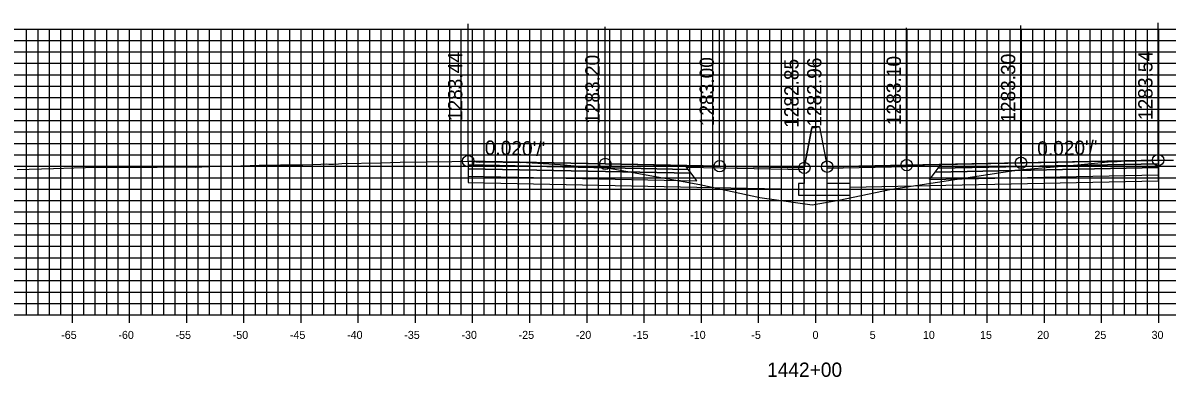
# Model space of a CAD drawing. Extents: x 674939 to 678919, y 750652 to 765176.
# Drawn here: x 678679.2 to 678779.3, y 759037.1 to 759068.1 of the extents above; entities that cross this region are included whole.
import ezdxf

# ---------------------------------------------------------------- set-up
doc = ezdxf.new("R2010")
doc.units = 0
for name, color, linetype in [('R_Alt Surface', 7, 'Continuous'), ('R_Axis', 7, 'Continuous'), ('R_Axis Annot', 7, 'Continuous'), ('R_Exist Surface', 7, 'Continuous'), ('R_Fin Surface', 7, 'Continuous'), ('R_Grid', 7, 'Continuous'), ('R_No Plot', 7, 'Continuous'), ('R_Proposed Road', 7, 'Continuous'), ('R_Xsect Elev', 7, 'Continuous'), ('R_Xsect Slope', 7, 'Continuous')]:
    doc.layers.add(name, color=color, linetype=linetype)

msp = doc.modelspace()

# ---------------------------------------------------------------- linework, layer by layer
for points in [[(678748.2, 759058.9), (678747.53, 759055.4)], [(678748.86, 759059.01), (678748.86, 759059.01), (678748.2, 759059.01), (678748.2, 759058.9)], [(678748.86, 759059.01), (678749.53, 759055.51)]]:
    msp.add_lwpolyline(points)
at = {"layer": 'R_Alt Surface'}
for points in [[(678718.13, 759055.66), (678718.13, 759055.33), (678737.63, 759054.94), (678737.38, 759055.27)], [(678718.13, 759055.33), (678718.13, 759054.67), (678738.13, 759054.27), (678737.63, 759054.94)], [(678778.48, 759055.43), (678778.48, 759054.77), (678758.48, 759054.37), (678758.98, 759055.04)], [(678778.48, 759055.76), (678778.48, 759055.43), (678758.98, 759055.04), (678759.23, 759055.37)]]:
    msp.add_lwpolyline(points, close=True, dxfattribs=at)
for points in [[(678718.13, 759054.67), (678718.13, 759054.13), (678738.13, 759053.73), (678747.03, 759053.55)], [(678778.48, 759054.77), (678778.48, 759054.23), (678758.48, 759053.83), (678751.53, 759053.69)]]:
    msp.add_lwpolyline(points, dxfattribs=at)
at = {"layer": 'R_Axis'}
for p, q in [((678683.53, 759041.85), (678683.53, 759043.25)), ((678688.53, 759041.85), (678688.53, 759043.25)), ((678693.53, 759041.85), (678693.53, 759043.25)), ((678698.53, 759041.85), (678698.53, 759043.25)), ((678703.53, 759041.85), (678703.53, 759043.25)), ((678708.53, 759041.85), (678708.53, 759043.25)), ((678713.53, 759041.85), (678713.53, 759043.25)), ((678718.53, 759041.85), (678718.53, 759043.25)), ((678723.53, 759041.85), (678723.53, 759043.25)), ((678728.53, 759041.85), (678728.53, 759043.25)), ((678733.53, 759041.85), (678733.53, 759043.25)), ((678738.53, 759041.85), (678738.53, 759043.25)), ((678743.53, 759041.85), (678743.53, 759043.25)), ((678748.53, 759041.85), (678748.53, 759043.25)), ((678753.53, 759041.85), (678753.53, 759043.25)), ((678758.53, 759041.85), (678758.53, 759043.25)), ((678763.53, 759041.85), (678763.53, 759043.25)), ((678768.53, 759041.85), (678768.53, 759043.25)), ((678773.53, 759041.85), (678773.53, 759043.25)), ((678778.53, 759041.85), (678778.53, 759043.25)), ((678598.53, 759042.55), (678898.53, 759042.55))]:
    msp.add_line(p, q, dxfattribs=at)
at = {"layer": 'R_Exist Surface'}
msp.add_lwpolyline([(678678.71, 759055.25), (678681.89, 759055.35), (678683.67, 759055.41), (678684.69, 759055.43), (678685.47, 759055.46), (678685.55, 759055.46), (678690.95, 759055.48), (678693.32, 759055.49), (678694.32, 759055.48), (678694.5, 759055.49), (678694.84, 759055.5), (678695.22, 759055.52), (678695.55, 759055.53), (678698.25, 759055.59), (678699.87, 759055.63), (678701.72, 759055.67), (678703, 759055.67), (678703.69, 759055.68), (678705.26, 759055.73), (678705.72, 759055.75), (678705.95, 759055.74), (678706.37, 759055.72), (678706.8, 759055.77), (678707.09, 759055.78), (678710.51, 759055.86), (678712.18, 759055.91), (678716.72, 759055.97), (678718.09, 759055.99), (678718.13, 759055.99), (678718.3, 759055.99), (678718.38, 759055.99), (678718.55, 759055.97), (678719.12, 759055.92), (678719.97, 759055.93), (678720.49, 759055.93), (678721.2, 759055.91), (678721.49, 759055.91), (678722, 759055.9), (678722.7, 759055.89), (678722.75, 759055.91), (678726.18, 759055.7), (678727.72, 759055.57), (678730.16, 759055.45), (678738.4, 759053.96), (678743.63, 759052.83), (678748.21, 759052.16), (678750.54, 759052.57), (678755.16, 759053.54), (678766.25, 759055.24), (678769.74, 759055.54), (678771.73, 759055.71), (678774.07, 759055.94), (678774.11, 759055.93), (678774.88, 759055.97), (678775.63, 759056.01), (678775.74, 759056.02), (678775.95, 759056.01), (678776.52, 759056.03), (678777.05, 759056.04), (678777.52, 759056.05), (678777.94, 759056.05), (678778.15, 759056.08), (678778.4, 759056.09), (678778.48, 759056.09), (678778.61, 759056.09), (678779.83, 759056.07)], dxfattribs=at)
at = {"layer": 'R_Fin Surface'}
for points in [[(678718.13, 759055.99), (678730.13, 759055.75), (678737.13, 759055.61), (678740.13, 759055.55), (678747.53, 759055.4), (678748.2, 759058.9), (678748.86, 759059.01), (678749.53, 759055.51), (678756.48, 759055.65), (678759.48, 759055.71), (678766.48, 759055.85), (678778.48, 759056.09)], [(678747.53, 759055.4), (678740.13, 759055.55), (678730.13, 759055.75), (678718.13, 759055.99)], [(678778.48, 759056.09), (678766.48, 759055.85), (678756.48, 759055.65), (678749.53, 759055.51)]]:
    msp.add_lwpolyline(points, dxfattribs=at)
for points in [[(678718.13, 759055.99), (678718.13, 759055.66), (678737.38, 759055.27), (678737.13, 759055.61)], [(678737.13, 759055.61), (678747.53, 759055.4), (678747.54, 759055.24), (678737.25, 759055.45)], [(678759.36, 759055.55), (678749.53, 759055.35), (678749.53, 759055.51), (678759.48, 759055.71)], [(678778.48, 759056.09), (678778.48, 759055.76), (678759.23, 759055.37), (678759.48, 759055.71)]]:
    msp.add_lwpolyline(points, close=True, dxfattribs=at)
at = {"layer": 'R_Grid'}
for p, q in [((678598.53, 759067.55), (678898.53, 759067.55)), ((678679.53, 759042.55), (678679.53, 759067.55)), ((678680.53, 759042.55), (678680.53, 759067.55)), ((678681.53, 759042.55), (678681.53, 759067.55)), ((678682.53, 759042.55), (678682.53, 759067.55)), ((678683.53, 759042.55), (678683.53, 759067.55)), ((678684.53, 759042.55), (678684.53, 759067.55)), ((678685.53, 759042.55), (678685.53, 759067.55)), ((678686.53, 759042.55), (678686.53, 759067.55)), ((678687.53, 759042.55), (678687.53, 759067.55)), ((678688.53, 759042.55), (678688.53, 759067.55)), ((678689.53, 759042.55), (678689.53, 759067.55)), ((678690.53, 759042.55), (678690.53, 759067.55)), ((678691.53, 759042.55), (678691.53, 759067.55)), ((678692.53, 759042.55), (678692.53, 759067.55)), ((678693.53, 759042.55), (678693.53, 759067.55)), ((678694.53, 759042.55), (678694.53, 759067.55)), ((678695.53, 759042.55), (678695.53, 759067.55)), ((678696.53, 759042.55), (678696.53, 759067.55)), ((678697.53, 759042.55), (678697.53, 759067.55)), ((678698.53, 759042.55), (678698.53, 759067.55)), ((678699.53, 759042.55), (678699.53, 759067.55)), ((678700.53, 759042.55), (678700.53, 759067.55)), ((678701.53, 759042.55), (678701.53, 759067.55)), ((678702.53, 759042.55), (678702.53, 759067.55)), ((678703.53, 759042.55), (678703.53, 759067.55)), ((678704.53, 759042.55), (678704.53, 759067.55)), ((678705.53, 759042.55), (678705.53, 759067.55)), ((678706.53, 759042.55), (678706.53, 759067.55)), ((678707.53, 759042.55), (678707.53, 759067.55)), ((678708.53, 759042.55), (678708.53, 759067.55)), ((678709.53, 759042.55), (678709.53, 759067.55)), ((678710.53, 759042.55), (678710.53, 759067.55)), ((678711.53, 759042.55), (678711.53, 759067.55)), ((678712.53, 759042.55), (678712.53, 759067.55)), ((678713.53, 759042.55), (678713.53, 759067.55)), ((678714.53, 759042.55), (678714.53, 759067.55)), ((678715.53, 759042.55), (678715.53, 759067.55)), ((678716.53, 759042.55), (678716.53, 759067.55)), ((678717.53, 759042.55), (678717.53, 759067.55)), ((678718.53, 759042.55), (678718.53, 759067.55)), ((678719.53, 759042.55), (678719.53, 759067.55)), ((678720.53, 759042.55), (678720.53, 759067.55)), ((678721.53, 759042.55), (678721.53, 759067.55)), ((678722.53, 759042.55), (678722.53, 759067.55)), ((678723.53, 759042.55), (678723.53, 759067.55)), ((678724.53, 759042.55), (678724.53, 759067.55)), ((678725.53, 759042.55), (678725.53, 759067.55)), ((678726.53, 759042.55), (678726.53, 759067.55)), ((678727.53, 759042.55), (678727.53, 759067.55)), ((678728.53, 759042.55), (678728.53, 759067.55)), ((678729.53, 759042.55), (678729.53, 759067.55)), ((678730.53, 759042.55), (678730.53, 759067.55)), ((678731.53, 759042.55), (678731.53, 759067.55)), ((678732.53, 759042.55), (678732.53, 759067.55)), ((678733.53, 759042.55), (678733.53, 759067.55)), ((678734.53, 759042.55), (678734.53, 759067.55)), ((678735.53, 759042.55), (678735.53, 759067.55)), ((678736.53, 759042.55), (678736.53, 759067.55)), ((678737.53, 759042.55), (678737.53, 759067.55)), ((678738.53, 759042.55), (678738.53, 759067.55)), ((678739.53, 759042.55), (678739.53, 759067.55)), ((678740.53, 759042.55), (678740.53, 759067.55)), ((678741.53, 759042.55), (678741.53, 759067.55)), ((678742.53, 759042.55), (678742.53, 759067.55)), ((678743.53, 759042.55), (678743.53, 759067.55)), ((678744.53, 759042.55), (678744.53, 759067.55)), ((678745.53, 759042.55), (678745.53, 759067.55)), ((678746.53, 759042.55), (678746.53, 759067.55)), ((678747.53, 759042.55), (678747.53, 759067.55)), ((678748.53, 759042.55), (678748.53, 759067.55)), ((678749.53, 759042.55), (678749.53, 759067.55)), ((678750.53, 759042.55), (678750.53, 759067.55)), ((678751.53, 759042.55), (678751.53, 759067.55)), ((678752.53, 759042.55), (678752.53, 759067.55)), ((678753.53, 759042.55), (678753.53, 759067.55)), ((678754.53, 759042.55), (678754.53, 759067.55)), ((678755.53, 759042.55), (678755.53, 759067.55)), ((678756.53, 759042.55), (678756.53, 759067.55)), ((678757.53, 759042.55), (678757.53, 759067.55)), ((678758.53, 759042.55), (678758.53, 759067.55)), ((678759.53, 759042.55), (678759.53, 759067.55)), ((678760.53, 759042.55), (678760.53, 759067.55)), ((678761.53, 759042.55), (678761.53, 759067.55)), ((678762.53, 759042.55), (678762.53, 759067.55)), ((678763.53, 759042.55), (678763.53, 759067.55)), ((678764.53, 759042.55), (678764.53, 759067.55)), ((678765.53, 759042.55), (678765.53, 759067.55)), ((678766.53, 759042.55), (678766.53, 759067.55)), ((678767.53, 759042.55), (678767.53, 759067.55)), ((678768.53, 759042.55), (678768.53, 759067.55)), ((678769.53, 759042.55), (678769.53, 759067.55)), ((678770.53, 759042.55), (678770.53, 759067.55)), ((678771.53, 759042.55), (678771.53, 759067.55)), ((678772.53, 759042.55), (678772.53, 759067.55)), ((678773.53, 759042.55), (678773.53, 759067.55)), ((678774.53, 759042.55), (678774.53, 759067.55)), ((678775.53, 759042.55), (678775.53, 759067.55)), ((678776.53, 759042.55), (678776.53, 759067.55)), ((678777.53, 759042.55), (678777.53, 759067.55)), ((678778.53, 759042.55), (678778.53, 759067.55)), ((678598.53, 759066.55), (678898.53, 759066.55)), ((678598.53, 759065.55), (678898.53, 759065.55)), ((678598.53, 759064.55), (678898.53, 759064.55)), ((678598.53, 759063.55), (678898.53, 759063.55)), ((678598.53, 759062.55), (678898.53, 759062.55)), ((678598.53, 759061.55), (678898.53, 759061.55)), ((678598.53, 759060.55), (678898.53, 759060.55)), ((678598.53, 759059.55), (678898.53, 759059.55)), ((678598.53, 759058.55), (678898.53, 759058.55)), ((678598.53, 759057.55), (678898.53, 759057.55)), ((678598.53, 759056.55), (678898.53, 759056.55)), ((678598.53, 759055.55), (678898.53, 759055.55)), ((678598.53, 759054.55), (678898.53, 759054.55)), ((678598.53, 759053.55), (678898.53, 759053.55)), ((678598.53, 759052.55), (678898.53, 759052.55)), ((678598.53, 759051.55), (678898.53, 759051.55)), ((678598.53, 759050.55), (678898.53, 759050.55)), ((678598.53, 759049.55), (678898.53, 759049.55)), ((678598.53, 759048.55), (678898.53, 759048.55)), ((678598.53, 759047.55), (678898.53, 759047.55)), ((678598.53, 759046.55), (678898.53, 759046.55)), ((678598.53, 759045.55), (678898.53, 759045.55)), ((678598.53, 759044.55), (678898.53, 759044.55)), ((678598.53, 759043.55), (678898.53, 759043.55)), ((678598.53, 759042.55), (678898.53, 759042.55))]:
    msp.add_line(p, q, dxfattribs=at)
at = {"layer": 'R_No Plot'}
for centre in [(678718.13, 759055.99), (678730.13, 759055.75), (678766.48, 759055.85), (678778.48, 759056.09), (678740.13, 759055.55), (678747.53, 759055.4), (678749.53, 759055.51), (678756.48, 759055.65)]:
    msp.add_circle(centre, 0.5, dxfattribs=at)
at = {"layer": 'R_Proposed Road'}
msp.add_lwpolyline([(678747.53, 759055.4), (678747.53, 759054.03), (678747.03, 759054.03), (678747.03, 759053.03), (678751.53, 759053.03), (678751.53, 759054.03), (678749.53, 759054.03), (678749.53, 759055.51)], dxfattribs=at)
at = {"layer": 'R_Xsect Elev'}
for p, q in [((678718.13, 759055.99), (678718.13, 759067.99)), ((678730.13, 759055.75), (678730.13, 759067.75)), ((678740.13, 759055.55), (678740.13, 759067.55)), ((678747.53, 759055.4), (678747.53, 759067.4)), ((678749.53, 759055.51), (678749.53, 759067.51)), ((678756.48, 759055.65), (678756.48, 759067.65)), ((678766.48, 759055.85), (678766.48, 759067.85)), ((678778.48, 759056.09), (678778.48, 759068.09))]:
    msp.add_line(p, q, dxfattribs=at)

# ---------------------------------------------------------------- texts
at = {"layer": 'R_Axis Annot'}
for s, height, p in [('-65', 0.7, (678682.55, 759040.45)), ('-60', 0.7, (678687.55, 759040.45)), ('-55', 0.7, (678692.55, 759040.45)), ('-50', 0.7, (678697.55, 759040.45)), ('-45', 0.7, (678702.55, 759040.45)), ('-40', 0.7, (678707.55, 759040.45)), ('-35', 0.7, (678712.55, 759040.45)), ('-30', 0.7, (678717.55, 759040.45)), ('-25', 0.7, (678722.55, 759040.45)), ('-20', 0.7, (678727.55, 759040.45)), ('-15', 0.7, (678732.55, 759040.45)), ('-10', 0.7, (678737.55, 759040.45)), ('-5', 0.7, (678742.9, 759040.45)), ('0', 0.7, (678748.25, 759040.45)), ('5', 0.7, (678753.25, 759040.45)), ('10', 0.7, (678757.9, 759040.45)), ('15', 0.7, (678762.9, 759040.45)), ('20', 0.7, (678767.9, 759040.45)), ('25', 0.7, (678772.9, 759040.45)), ('30', 0.7, (678777.9, 759040.45)), ('1442+00', 1.25, (678744.28, 759037.13))]:
    msp.add_text(s, height=height, dxfattribs=at).set_placement(p)
at = {"layer": 'R_Xsect Elev'}
for s, p in [('1283.44', (678717.63, 759059.49)), ('1283.30', (678765.98, 759059.35)), ('1283.54', (678777.98, 759059.59)), ('1283.20', (678729.63, 759059.25)), ('1283.00', (678739.63, 759059.05)), ('1282.85', (678747.03, 759058.9)), ('1282.96', (678749.03, 759059.01)), ('1283.10', (678755.98, 759059.15))]:
    msp.add_text(s, height=1.25, rotation=90, dxfattribs=at).set_placement(p)
at = {"layer": 'R_Xsect Slope'}
for rotation, p in [(358.8542, (678719.58, 759056.56)), (1.1458, (678767.91, 759056.47))]:
    msp.add_text("0.020'/'", height=1.25, rotation=rotation, dxfattribs=at).set_placement(p)

doc.saveas('drawing.dxf')
